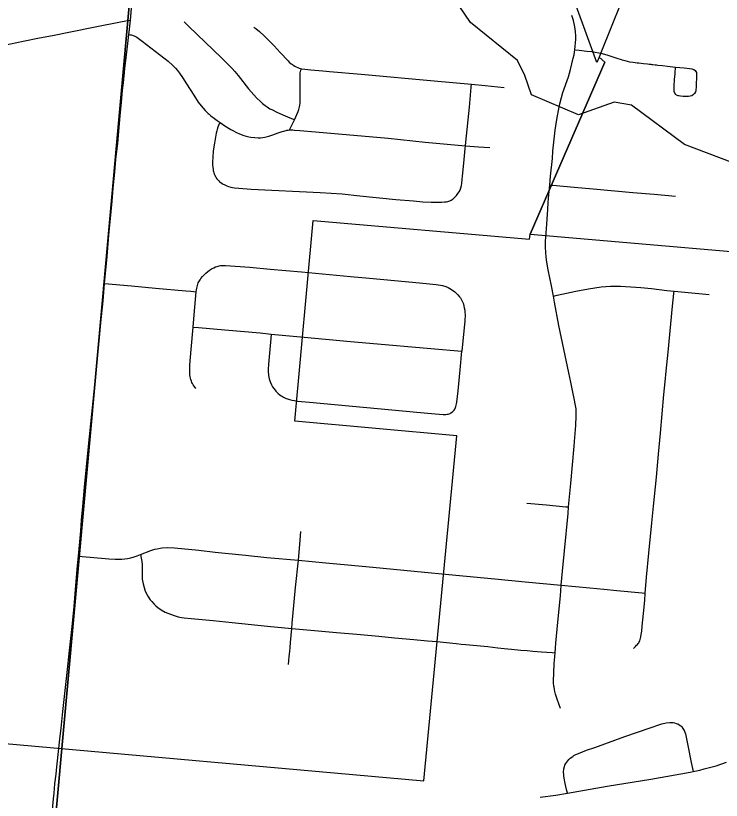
# Model space of a CAD drawing. Extents: x -1.4 to 35.4, y 0 to 22.
# Drawn here: x 28.505 to 28.977, y 14.677 to 15.202 of the extents above; entities that cross this region are included whole.
import ezdxf

# ---------------------------------------------------------------- set-up
doc = ezdxf.new("R2010")
doc.units = 0
for name, color, linetype in [('GM_X_City_Street', 7, 'Continuous'), ('GM_X_County_Road', 7, 'Continuous'), ('GM_X_County_Text', 7, 'Continuous'), ('GM_X_Minor_River', 7, 'Continuous'), ('GM_X_Section', 7, 'Continuous'), ('GM_X_Township_Road', 7, 'Continuous')]:
    doc.layers.add(name, color=color, linetype=linetype)

msp = doc.modelspace()

# ---------------------------------------------------------------- linework, layer by layer
at = {"layer": 'GM_X_City_Street'}
for points in [[(28.61753, 15.19786), (28.62065, 15.19476), (28.64251, 15.17363), (28.64953, 15.16653), (28.65128, 15.16459), (28.65362, 15.16182), (28.66046, 15.15306), (28.66583, 15.14704), (28.66876, 15.14419), (28.66997, 15.14313), (28.67173, 15.14173), (28.67293, 15.1409), (28.67491, 15.13966), (28.67606, 15.13903), (28.67991, 15.13717), (28.68653, 15.13423), (28.69033, 15.1327), (28.6914, 15.13228)], [(28.86925, 14.73806), (28.86713, 14.74426), (28.86606, 14.74765), (28.86555, 14.74946), (28.86524, 14.75083), (28.86501, 14.75228), (28.86491, 14.75315), (28.86473, 14.75533), (28.86468, 14.75662), (28.86476, 14.76179), (28.86514, 14.76815), (28.86552, 14.77271), (28.86572, 14.77542), (28.86623, 14.78194), (28.86705, 14.7912), (28.86802, 14.80047), (28.86921, 14.81346), (28.86986, 14.82068), (28.87071, 14.83014), (28.87204, 14.84369), (28.87435, 14.86867), (28.87474, 14.87304), (28.87615, 14.88876), (28.87847, 14.91379), (28.87867, 14.91685), (28.87957, 14.92752), (28.87986, 14.93405), (28.87988, 14.93551), (28.87985, 14.93646), (28.87978, 14.93766), (28.8797, 14.93883), (28.87956, 14.93991), (28.87922, 14.94206), (28.87872, 14.94455), (28.87742, 14.95111), (28.87629, 14.95652), (28.87489, 14.96282), (28.86831, 14.99458), (28.86533, 15.01016), (28.86453, 15.01427), (28.86321, 15.02104), (28.86102, 15.03176), (28.86008, 15.03684), (28.85965, 15.04028), (28.85943, 15.04348), (28.85935, 15.04706), (28.85938, 15.05115), (28.8595, 15.05354), (28.86012, 15.06229), (28.86058, 15.06905), (28.86081, 15.07214), (28.86114, 15.07684), (28.86155, 15.08225), (28.86214, 15.08854), (28.86271, 15.09457), (28.8639, 15.10629), (28.86427, 15.11122), (28.8658, 15.12535), (28.86617, 15.1283), (28.86705, 15.13388), (28.86822, 15.13963), (28.86896, 15.14286), (28.86998, 15.14717), (28.87094, 15.15055), (28.87459, 15.16111), (28.87596, 15.1659), (28.87788, 15.17346), (28.87842, 15.17576), (28.87874, 15.17767), (28.87894, 15.17918), (28.8795, 15.18624), (28.8795, 15.18841), (28.87938, 15.19115), (28.87916, 15.19307), (28.87877, 15.19556), (28.87834, 15.19752), (28.87801, 15.19873), (28.87687, 15.20196)], [(28.66413, 15.1943), (28.66539, 15.19333), (28.66794, 15.19125), (28.67095, 15.18846), (28.67471, 15.1847), (28.67765, 15.18173), (28.68173, 15.17736), (28.68703, 15.17172), (28.68785, 15.17093), (28.68912, 15.16976), (28.68987, 15.16917), (28.69048, 15.16878), (28.69158, 15.16813), (28.6924, 15.16771), (28.69362, 15.16715), (28.6944, 15.16687), (28.69596, 15.16647)], [(28.58052, 15.18935), (28.58157, 15.18919), (28.58222, 15.1891), (28.58333, 15.18878), (28.5841, 15.18847), (28.58481, 15.18811), (28.58579, 15.18749), (28.58947, 15.18481), (28.60676, 15.1715), (28.60995, 15.16861), (28.61159, 15.1669), (28.61296, 15.16519), (28.61427, 15.16343), (28.61632, 15.16054), (28.61906, 15.15638), (28.62387, 15.14867), (28.62693, 15.1441), (28.62883, 15.1416), (28.63022, 15.13992), (28.63152, 15.13852), (28.63363, 15.13644), (28.63418, 15.13595), (28.63534, 15.13497), (28.63771, 15.13306), (28.63948, 15.13174), (28.6415, 15.13033)], [(28.87894, 15.17918), (28.88186, 15.17885), (28.88695, 15.17828), (28.89018, 15.17791), (28.89261, 15.17754), (28.89496, 15.17712), (28.89709, 15.17662), (28.90093, 15.17555), (28.90433, 15.17439), (28.9076, 15.17329), (28.90921, 15.17278), (28.91059, 15.17236), (28.91232, 15.17188), (28.91399, 15.17145), (28.91559, 15.17113), (28.91786, 15.17075), (28.92053, 15.17044), (28.92172, 15.1703), (28.92476, 15.16994), (28.92742, 15.16967), (28.92865, 15.16953), (28.92966, 15.16942), (28.93038, 15.16935), (28.9312, 15.16926), (28.93263, 15.16911), (28.93353, 15.16901), (28.93455, 15.16889), (28.93768, 15.16853), (28.94093, 15.16818), (28.94278, 15.16798), (28.94627, 15.16759), (28.95209, 15.16696), (28.95573, 15.16655), (28.95723, 15.1663), (28.95791, 15.16609), (28.95859, 15.16581), (28.95942, 15.16527), (28.95993, 15.16468), (28.96026, 15.16394), (28.96041, 15.16243), (28.96026, 15.15997), (28.96019, 15.15687), (28.96009, 15.15373), (28.95998, 15.15265), (28.95981, 15.15171), (28.95959, 15.15096), (28.95902, 15.14991), (28.95824, 15.14907), (28.95719, 15.14838), (28.95598, 15.14799), (28.95499, 15.14785), (28.95414, 15.14781), (28.95143, 15.14794), (28.94954, 15.14805), (28.9486, 15.14818), (28.94797, 15.14836), (28.94696, 15.14879), (28.94641, 15.14916), (28.94572, 15.15002), (28.94533, 15.15123), (28.94528, 15.15258), (28.94538, 15.15455), (28.9457, 15.15934), (28.946, 15.1628), (28.94608, 15.16399), (28.94627, 15.16698)], [(28.6914, 15.13228), (28.69371, 15.13782), (28.69419, 15.13918), (28.69466, 15.14088), (28.69492, 15.14213), (28.69509, 15.14338), (28.69517, 15.14454), (28.69517, 15.15636), (28.6951, 15.16299), (28.69514, 15.16374), (28.69526, 15.1646), (28.69549, 15.16543), (28.69596, 15.16647)], [(28.69596, 15.16647), (28.69831, 15.16613), (28.70217, 15.1658), (28.71034, 15.16504), (28.71474, 15.16466), (28.73586, 15.1628), (28.78485, 15.15823), (28.80978, 15.15604)], [(28.80567, 15.11477), (28.80597, 15.11731), (28.80837, 15.14073), (28.80961, 15.15417), (28.80978, 15.15604)], [(28.80978, 15.15604), (28.81883, 15.15526), (28.83172, 15.1538)], [(28.6415, 15.13033), (28.64095, 15.12943), (28.64042, 15.12847), (28.63998, 15.12734), (28.63951, 15.12585), (28.63929, 15.12491), (28.63898, 15.12337), (28.63776, 15.1166), (28.63734, 15.11406), (28.63695, 15.11119), (28.63662, 15.1073), (28.63646, 15.10418), (28.63643, 15.10241), (28.63659, 15.10036), (28.63678, 15.09916), (28.63695, 15.09829), (28.63714, 15.09759), (28.63739, 15.09672), (28.63765, 15.09597), (28.63795, 15.09527), (28.63827, 15.09461), (28.63857, 15.09404), (28.63921, 15.093), (28.63984, 15.09217), (28.64059, 15.09135), (28.64145, 15.09059), (28.64196, 15.09022), (28.64295, 15.08955), (28.6435, 15.08922), (28.6442, 15.08884), (28.64514, 15.0884), (28.6461, 15.08802), (28.64709, 15.08766), (28.64876, 15.08719), (28.64989, 15.08698), (28.65112, 15.08679), (28.65417, 15.08645), (28.66234, 15.0859), (28.70841, 15.08361), (28.72327, 15.08258), (28.73499, 15.08131), (28.7591, 15.07898), (28.77101, 15.07791), (28.77725, 15.0774), (28.78273, 15.07707), (28.78497, 15.07702), (28.78997, 15.07707), (28.79175, 15.07721), (28.79297, 15.07736), (28.79383, 15.07752), (28.79453, 15.07766), (28.79522, 15.07789), (28.79613, 15.07835), (28.79688, 15.07883), (28.79749, 15.07929), (28.79866, 15.08034), (28.79973, 15.08152), (28.80072, 15.08282), (28.80145, 15.084), (28.80211, 15.08522), (28.80273, 15.08674), (28.80311, 15.0883), (28.80332, 15.08963), (28.80361, 15.09249), (28.80377, 15.09426), (28.80476, 15.10568), (28.80546, 15.11308), (28.80567, 15.11477)], [(28.6415, 15.13033), (28.64462, 15.12816), (28.6488, 15.12564), (28.65004, 15.12497), (28.6526, 15.12371), (28.6544, 15.12288), (28.65747, 15.12174), (28.65887, 15.12129), (28.66066, 15.12083), (28.66217, 15.12053), (28.66481, 15.12028), (28.6671, 15.12019), (28.66854, 15.12024), (28.67013, 15.1204), (28.67154, 15.12064), (28.67411, 15.12127), (28.67688, 15.12222), (28.68034, 15.12341), (28.68308, 15.12431), (28.68408, 15.12462), (28.68493, 15.12487), (28.68567, 15.12504), (28.68628, 15.12519), (28.68706, 15.12534), (28.68796, 15.12546)], [(28.68796, 15.12546), (28.68846, 15.12647), (28.68978, 15.12903), (28.6914, 15.13228)], [(28.68796, 15.12546), (28.69009, 15.12544), (28.69128, 15.12538), (28.69486, 15.12512), (28.70534, 15.12427), (28.75406, 15.11986), (28.7788, 15.11735), (28.80337, 15.11499), (28.80567, 15.11477)], [(28.80567, 15.11477), (28.8144, 15.11423), (28.82196, 15.1138)], [(28.86214, 15.08854), (28.86408, 15.08838), (28.87839, 15.08722), (28.89127, 15.08598), (28.91775, 15.08363), (28.93192, 15.08237), (28.94629, 15.08103)], [(28.62554, 15.01709), (28.62572, 15.01849), (28.6259, 15.0195), (28.6261, 15.02049), (28.6263, 15.02123), (28.62658, 15.02219), (28.62692, 15.02298), (28.62736, 15.0238), (28.62809, 15.02506), (28.62865, 15.02589), (28.62979, 15.0273), (28.63042, 15.02802), (28.63112, 15.02874), (28.63188, 15.02946), (28.63299, 15.03041), (28.63454, 15.0316), (28.63585, 15.0324), (28.63728, 15.03316), (28.63852, 15.0337), (28.63959, 15.03408), (28.6409, 15.03444), (28.64187, 15.03462), (28.64319, 15.03477), (28.64507, 15.0348), (28.66137, 15.03352), (28.67504, 15.03231), (28.69601, 15.0305), (28.7289, 15.02742), (28.74147, 15.02622), (28.77497, 15.02308), (28.78617, 15.022), (28.79028, 15.02125), (28.79252, 15.02057), (28.79408, 15.01991), (28.7963, 15.0187), (28.79861, 15.01701), (28.80062, 15.0151), (28.8018, 15.01366), (28.80229, 15.01301), (28.80362, 15.01071), (28.8043, 15.00892), (28.80467, 15.00754), (28.80495, 15.00643), (28.80521, 15.00483), (28.80536, 15.00337), (28.80542, 15.00177), (28.80526, 14.99775), (28.80337, 14.97742)], [(28.56424, 15.02266), (28.58232, 15.02098), (28.59834, 15.01957), (28.61869, 15.01779), (28.622, 15.0175), (28.62554, 15.01709)], [(28.86453, 15.01427), (28.86706, 15.01482), (28.8795, 15.01755), (28.88802, 15.01914), (28.89654, 15.02037), (28.90272, 15.02075), (28.90953, 15.0208), (28.91981, 15.02018), (28.92298, 15.01991), (28.93026, 15.01919), (28.94049, 15.01799), (28.94544, 15.0175), (28.95715, 15.01635), (28.96887, 15.01526)], [(28.62347, 14.99338), (28.62415, 15.00163), (28.62554, 15.01709)], [(28.91812, 14.77821), (28.91951, 14.77967), (28.92024, 14.78042), (28.92079, 14.78102), (28.92125, 14.78156), (28.92165, 14.78209), (28.92206, 14.78282), (28.92232, 14.78345), (28.9226, 14.78424), (28.92309, 14.78617), (28.92337, 14.78775), (28.92367, 14.78999), (28.92399, 14.79312), (28.92488, 14.80169), (28.92567, 14.81038), (28.92604, 14.81532), (28.92642, 14.82037), (28.92691, 14.82595), (28.92851, 14.84202), (28.93038, 14.86242), (28.93159, 14.87351), (28.93348, 14.89307), (28.93496, 14.90832), (28.93627, 14.92251), (28.93857, 14.94841), (28.93941, 14.9569), (28.94008, 14.96403), (28.9413, 14.97662), (28.94308, 14.99564), (28.94428, 15.00737), (28.94525, 15.01585), (28.94544, 15.0175)], [(28.62528, 14.95243), (28.6242, 14.95384), (28.62349, 14.95488), (28.62305, 14.95562), (28.62272, 14.95632), (28.62234, 14.95725), (28.62194, 14.95842), (28.6217, 14.9593), (28.62154, 14.96005), (28.62135, 14.96161), (28.62123, 14.96318), (28.62119, 14.96443), (28.62132, 14.9681), (28.62208, 14.97846), (28.62347, 14.99338)], [(28.62347, 14.99338), (28.62713, 14.99316), (28.64471, 14.9916), (28.66823, 14.98955), (28.67571, 14.98877)], [(28.67571, 14.98877), (28.67545, 14.98579), (28.67394, 14.96856), (28.67372, 14.96512), (28.67374, 14.963), (28.67383, 14.96185), (28.67393, 14.96106), (28.67408, 14.96001), (28.67432, 14.95888), (28.67471, 14.95755), (28.67515, 14.95639), (28.67592, 14.95484), (28.67665, 14.95356), (28.67747, 14.95233), (28.67834, 14.9512), (28.6789, 14.95053), (28.67949, 14.94989), (28.68049, 14.9489), (28.68149, 14.94805), (28.68244, 14.94745), (28.6832, 14.94697), (28.68403, 14.94647), (28.68479, 14.94606), (28.68576, 14.94566), (28.68657, 14.94536), (28.68802, 14.94492), (28.68964, 14.94454), (28.69141, 14.94421), (28.6933, 14.94395), (28.70146, 14.94324), (28.71811, 14.94154), (28.73974, 14.93955), (28.77309, 14.93656), (28.78545, 14.93541), (28.79082, 14.93504), (28.79252, 14.93504), (28.79343, 14.93512), (28.79416, 14.93525), (28.79481, 14.93544), (28.79541, 14.93567), (28.79603, 14.93598), (28.79701, 14.93662), (28.79778, 14.9373), (28.79824, 14.93788), (28.79859, 14.93843), (28.79907, 14.93955), (28.79932, 14.94032), (28.79953, 14.94114), (28.79974, 14.9421), (28.79991, 14.94314), (28.80086, 14.95069), (28.80225, 14.9649), (28.80337, 14.97742)], [(28.67571, 14.98877), (28.69777, 14.98669), (28.72879, 14.98392), (28.74178, 14.98277), (28.7826, 14.97913), (28.80337, 14.97742)], [(28.84683, 14.87554), (28.85996, 14.87443), (28.87293, 14.87322), (28.87474, 14.87304)], [(28.6872, 14.76755), (28.68777, 14.77301), (28.68811, 14.77627), (28.68835, 14.77892), (28.68861, 14.78233), (28.68953, 14.79175), (28.68984, 14.79518), (28.69025, 14.79994), (28.69208, 14.81904), (28.69393, 14.83737), (28.69488, 14.84788), (28.69556, 14.85664)], [(28.54674, 14.84014), (28.54932, 14.8399), (28.55462, 14.83941), (28.56703, 14.83828), (28.57139, 14.83805), (28.57377, 14.83803), (28.57572, 14.83813), (28.57784, 14.83833), (28.57956, 14.83859), (28.58176, 14.83907), (28.58399, 14.83967), (28.58593, 14.84033), (28.5882, 14.8412), (28.59523, 14.84389), (28.59794, 14.8447), (28.59938, 14.84505), (28.6015, 14.84543), (28.60281, 14.84559), (28.6061, 14.8458), (28.61097, 14.84561), (28.6272, 14.84405), (28.63817, 14.84286), (28.6585, 14.84069), (28.67272, 14.83928), (28.69393, 14.83737), (28.71219, 14.83556), (28.72701, 14.83422), (28.7437, 14.83272), (28.77148, 14.83), (28.79932, 14.82741), (28.8253, 14.82498), (28.84571, 14.823), (28.86986, 14.82068), (28.88901, 14.81884), (28.89828, 14.81794), (28.90692, 14.81702), (28.92393, 14.8155), (28.92604, 14.81532)], [(28.5882, 14.8412), (28.58882, 14.83866), (28.58914, 14.8366), (28.58936, 14.83446), (28.58942, 14.83266), (28.58934, 14.82812), (28.58936, 14.82659), (28.58949, 14.8247), (28.58962, 14.82357), (28.58998, 14.8216), (28.59063, 14.81904), (28.59144, 14.8167), (28.59314, 14.8134), (28.59484, 14.8109), (28.59577, 14.80973), (28.5973, 14.808), (28.59855, 14.80684), (28.59986, 14.80578), (28.60214, 14.80415), (28.60484, 14.80263), (28.60826, 14.80115), (28.61153, 14.80009), (28.61357, 14.79957), (28.61565, 14.79914), (28.61738, 14.7989), (28.62217, 14.79842), (28.63685, 14.79704), (28.64959, 14.79571), (28.67327, 14.79326), (28.68953, 14.79175), (28.70469, 14.79036), (28.7194, 14.78899), (28.73297, 14.78782), (28.74778, 14.78645), (28.75826, 14.78546), (28.77116, 14.7843), (28.7804, 14.78351), (28.78655, 14.78292), (28.79942, 14.78163), (28.80294, 14.78127), (28.80592, 14.78102), (28.81819, 14.77983), (28.82064, 14.77954), (28.82738, 14.77882), (28.83166, 14.77831), (28.83659, 14.77784), (28.84274, 14.77726), (28.84704, 14.77687), (28.85069, 14.77657), (28.85371, 14.7763), (28.85671, 14.77606), (28.8638, 14.77555), (28.86572, 14.77542)], [(28.87391, 14.68152), (28.8734, 14.68378), (28.87249, 14.68784), (28.87184, 14.69151), (28.87161, 14.69294), (28.87144, 14.69425), (28.87138, 14.69532), (28.87141, 14.69606), (28.87149, 14.69701), (28.87162, 14.69781), (28.872, 14.69922), (28.87231, 14.70012), (28.87285, 14.7012), (28.87346, 14.70213), (28.87415, 14.70307), (28.87483, 14.70389), (28.87579, 14.70479), (28.87751, 14.70607), (28.8783, 14.7066), (28.87962, 14.70728), (28.88133, 14.70806), (28.88673, 14.71011), (28.89222, 14.71202), (28.91228, 14.71925), (28.92934, 14.72524), (28.93574, 14.72737), (28.93712, 14.72776), (28.93993, 14.72841), (28.94243, 14.72872), (28.94342, 14.72873), (28.94477, 14.72864), (28.94568, 14.72847), (28.94677, 14.72816), (28.94782, 14.72774), (28.94882, 14.72718), (28.94973, 14.72651), (28.95053, 14.72578), (28.95127, 14.7248), (28.95173, 14.72407), (28.95212, 14.72329), (28.95256, 14.72215), (28.95285, 14.72123), (28.95317, 14.71996), (28.95444, 14.71337), (28.95685, 14.70187), (28.95775, 14.6979), (28.9582, 14.6959)], [(28.85577, 14.67866), (28.8662, 14.68017), (28.87391, 14.68152), (28.90044, 14.68614), (28.92977, 14.6908), (28.95607, 14.69542), (28.9582, 14.6959), (28.96253, 14.69685), (28.96554, 14.6976), (28.97353, 14.69978), (28.98043, 14.70211)]]:
    msp.add_lwpolyline(points, dxfattribs=at)
at = {"layer": 'GM_X_County_Road'}
for points in [[(28.5815, 15.19897), (28.58256, 15.20947), (28.58396, 15.22335), (28.58534, 15.23601), (28.58565, 15.23905)], [(28.58052, 15.18935), (28.58068, 15.19082), (28.5815, 15.19897)], [(28.57005, 15.08644), (28.57101, 15.09711), (28.57184, 15.10573), (28.57301, 15.11661), (28.5737, 15.12447), (28.57425, 15.12984), (28.57494, 15.13742), (28.57549, 15.14372), (28.57628, 15.15215), (28.57678, 15.15703), (28.57785, 15.16659), (28.57853, 15.172), (28.57986, 15.18334), (28.58052, 15.18935)], [(28.56424, 15.02266), (28.56586, 15.04077), (28.56713, 15.05497), (28.56791, 15.06391), (28.56922, 15.07776), (28.57005, 15.08644)], [(28.56181, 14.9963), (28.56321, 15.01112), (28.56424, 15.02266)], [(28.54884, 14.86423), (28.54964, 14.87336), (28.55084, 14.88633), (28.55343, 14.91354), (28.55875, 14.96543), (28.56088, 14.98642), (28.56181, 14.9963)], [(28.54674, 14.84014), (28.54823, 14.85712), (28.54884, 14.86423)], [(28.53232, 14.69913), (28.53254, 14.70113), (28.5343, 14.71761), (28.53508, 14.72487), (28.53638, 14.73605), (28.5375, 14.74619), (28.53915, 14.76224), (28.54066, 14.77683), (28.54249, 14.79306), (28.5438, 14.80631), (28.54502, 14.82044), (28.54617, 14.83358), (28.54674, 14.84014)], [(28.52223, 14.60069), (28.52378, 14.6177), (28.52605, 14.63986), (28.52688, 14.64793), (28.528, 14.65754), (28.52939, 14.67034), (28.5301, 14.67773), (28.53046, 14.68142), (28.53104, 14.68756), (28.53177, 14.69413), (28.53232, 14.69913)]]:
    msp.add_lwpolyline(points, dxfattribs=at)
at = {"layer": 'GM_X_County_Text'}
for points in [[(28.48247, 14.71609), (28.77775, 14.68969), (28.79998, 14.92062), (28.69154, 14.93056), (28.70389, 15.06473), (28.84851, 15.05224), (28.84904, 15.05561), (28.89909, 15.17079), (28.89524, 15.1742), (28.89368, 15.17064), (28.87988, 15.20852)], [(28.9105, 15.21269), (28.90231, 15.19204), (28.89726, 15.1793), (28.89524, 15.17421), (28.89909, 15.17079), (28.8491, 15.05576), (29.06115, 15.03737)]]:
    msp.add_lwpolyline(points, dxfattribs=at)
at = {"layer": 'GM_X_Minor_River'}
msp.add_lwpolyline([(28.98359, 15.10379), (28.95235, 15.11581), (28.91683, 15.14197), (28.90512, 15.1441), (28.88142, 15.13547), (28.84983, 15.14902), (28.84554, 15.16201), (28.84043, 15.17199), (28.80907, 15.1973), (28.79397, 15.22)], dxfattribs=at)
at = {"layer": 'GM_X_Section'}
for points in [[(28.58778, 15.54345), (28.61083, 15.54116), (28.5233, 14.5759), (27.48098, 14.67461), (27.5793, 15.64992)], [(29.59967, 15.43769), (29.51823, 14.47498), (28.5233, 14.5759), (28.61083, 15.54116)]]:
    msp.add_lwpolyline(points, close=True, dxfattribs=at)
at = {"layer": 'GM_X_Township_Road'}
msp.add_lwpolyline([(28.33973, 15.15113), (28.34396, 15.1519), (28.35081, 15.15304), (28.36773, 15.15599), (28.39474, 15.16103), (28.41223, 15.16436), (28.43857, 15.16978), (28.46317, 15.175), (28.48201, 15.179), (28.49703, 15.18219), (28.5098, 15.18482), (28.52074, 15.18702), (28.52936, 15.18879), (28.54132, 15.19112), (28.55788, 15.19459), (28.57477, 15.19785), (28.57841, 15.19849), (28.5815, 15.19897)], dxfattribs=at)

doc.saveas('drawing.dxf')
